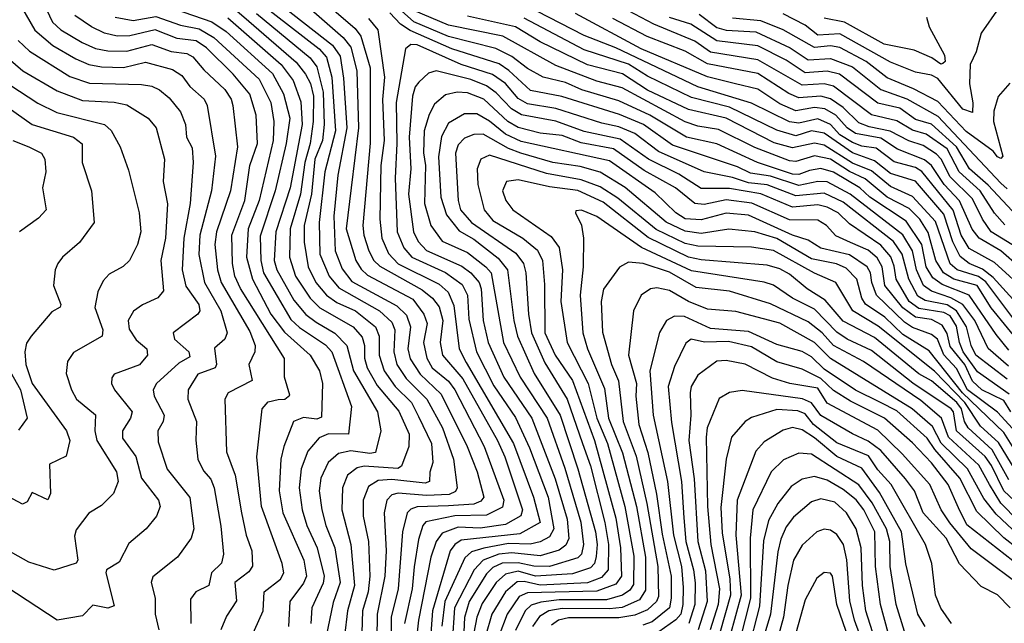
# Model space of a CAD drawing. Extents: x 1308313 to 1441400, y 959662 to 1036319.
# Tile 304 of 656: x 1354476 to 1357596, y 1002386 to 1004297. Entities that reach past the tile are written whole.
import ezdxf

# ---------------------------------------------------------------- set-up
doc = ezdxf.new("R2010")
doc.units = 0

msp = doc.modelspace()

# ---------------------------------------------------------------- linework, layer by layer
at = {"layer": '0CON10XD'}
for points in [[(1354516.3, 1004425), (1354579.5, 1004289.5), (1354605.8, 1004265), (1354673.4, 1004225), (1354715.8, 1004205.8), (1354755, 1004198.2), (1354815, 1004197.7), (1354895, 1004218.5), (1354956.3, 1004196.3), (1355005, 1004189.7), (1355025, 1004179.6), (1355058.9, 1004138.9), (1355125.8, 1004075.8), (1355145.6, 1004045.6), (1355151.2, 1004025), (1355166.2, 1003895), (1355143.7, 1003755), (1355099.2, 1003625), (1355093.8, 1003585), (1355102.9, 1003505), (1355114.1, 1003465), (1355205, 1003309.5), (1355221.8, 1003265), (1355220.5, 1003245), (1355201.6, 1003205), (1355212.1, 1003155), (1355136.9, 1003115), (1355125.9, 1003095), (1355131.7, 1002928.3), (1355158.8, 1002855), (1355179, 1002735), (1355193.7, 1002665), (1355211.6, 1002615), (1355213.1, 1002566.9), (1355201.5, 1002548.5), (1355157.1, 1002515), (1355162.9, 1002457.1), (1355131.5, 1002408.5), (1355113.1, 1002365)], [(1355225, 1004406.5), (1355467, 1004217), (1355491.8, 1004181.8), (1355502.2, 1004112.2), (1355512.4, 1003955), (1355484.4, 1003805), (1355471.2, 1003675), (1355475.1, 1003565), (1355497.9, 1003507.9), (1355528.3, 1003468.3), (1355670.5, 1003390.5), (1355701.7, 1003361.7), (1355714.6, 1003325), (1355705.4, 1003255), (1355713.4, 1003223.4), (1355744.5, 1003174.5), (1355811.6, 1003111.6), (1355894.3, 1002945), (1355925.7, 1002865), (1355946.9, 1002785), (1355937.3, 1002772.7), (1355915, 1002763), (1355835, 1002758), (1355735, 1002754.3), (1355715, 1002747.5), (1355703.6, 1002735), (1355689.4, 1002675), (1355675.1, 1002494.9), (1355653.5, 1002405), (1355653.1, 1002325)], [(1354469, 1004359), (1354524.1, 1004264.1), (1354580.8, 1004215), (1354653.3, 1004173.3), (1354694.9, 1004154.9), (1354735, 1004147.9), (1354805, 1004146.2), (1354875, 1004162.5), (1354959.7, 1004139.7), (1354990.1, 1004120.1), (1355015.1, 1004085.1), (1355060.3, 1004045), (1355070.2, 1004025), (1355096.6, 1003865), (1355083.3, 1003755), (1355046.3, 1003615), (1355043.5, 1003553.5), (1355061.1, 1003465), (1355112.8, 1003375), (1355133.8, 1003305), (1355126.2, 1003285), (1355093.3, 1003256.7), (1355099.2, 1003205), (1355095.4, 1003195), (1355040.4, 1003175), (1355009.7, 1003125), (1355008.8, 1003095), (1355035.7, 1003025), (1355034.3, 1002965.7), (1355040.5, 1002905), (1355058.7, 1002868.7), (1355081.8, 1002841.8), (1355092.4, 1002815), (1355113.7, 1002693.7), (1355122, 1002605), (1355115, 1002576.4), (1355084.2, 1002545.8), (1355075.2, 1002504.8), (1355034.4, 1002485), (1355017.5, 1002462.5), (1355018.4, 1002385)], [(1355194.2, 1004384.2), (1355424.9, 1004205), (1355448.4, 1004178.4), (1355465.3, 1004115), (1355476.2, 1003945), (1355442.7, 1003815), (1355424.9, 1003655.1), (1355427.1, 1003555), (1355456.2, 1003485), (1355487.5, 1003447.5), (1355615.6, 1003375), (1355655, 1003339.5), (1355665.1, 1003315), (1355661.4, 1003245), (1355671.2, 1003205), (1355700.4, 1003160.4), (1355766.1, 1003095), (1355816.2, 1003005), (1355850.6, 1002905), (1355862.4, 1002815), (1355857.3, 1002802.7), (1355836.4, 1002793.6), (1355765, 1002789.9), (1355675, 1002797.5), (1355655, 1002791.9), (1355639.4, 1002775), (1355631, 1002735), (1355636.9, 1002615), (1355632.8, 1002535), (1355608.8, 1002415), (1355607.4, 1002335)], [(1355426.8, 1004366.8), (1355539.1, 1004269.1), (1355557.3, 1004245), (1355586.6, 1004145), (1355586.6, 1003906.6), (1355563.2, 1003645), (1355566, 1003615), (1355582, 1003565), (1355598.4, 1003535), (1355617, 1003517), (1355751.8, 1003441.8), (1355784.1, 1003415), (1355805, 1003387.3), (1355817.3, 1003345), (1355808.4, 1003275), (1355816.1, 1003235), (1355879.7, 1003159.7), (1355989.6, 1002965), (1356012.8, 1002912.8), (1356069, 1002745), (1356064, 1002726), (1356015, 1002698.5), (1355935, 1002686.5), (1355865, 1002690.5), (1355815, 1002671.1), (1355795.3, 1002644.7), (1355778.3, 1002595), (1355739.9, 1002395), (1355722, 1002235)], [(1354935, 1004342.6), (1355085, 1004290.1), (1355130.1, 1004260.1), (1355276.5, 1004126.5), (1355312.3, 1004062.3), (1355331.6, 1003985), (1355320, 1003905), (1355285.7, 1003755.7), (1355238.4, 1003611.6), (1355239.9, 1003535), (1355248.6, 1003495), (1355335, 1003347.6), (1355362.3, 1003322.3), (1355445, 1003267), (1355465.3, 1003245.3), (1355527.8, 1003072.2), (1355517.7, 1002985), (1355454.3, 1002985.7), (1355425, 1002973.1), (1355389.4, 1002930.6), (1355367.6, 1002875), (1355361.5, 1002815), (1355371, 1002745), (1355385.7, 1002695), (1355419, 1002625), (1355440.5, 1002535), (1355437.8, 1002512.2), (1355402, 1002435), (1355399, 1002385)], [(1355164, 1004325), (1355202.1, 1004292.1)], [(1355399.7, 1004329.7), (1355501.2, 1004241.2), (1355525, 1004210.2), (1355544.2, 1004135), (1355550, 1003955), (1355526.7, 1003765), (1355510.4, 1003635), (1355541, 1003535), (1355557.5, 1003507.5), (1355578.3, 1003488.3), (1355722.1, 1003412.1), (1355756.4, 1003365), (1355767.4, 1003335), (1355755.4, 1003275), (1355765.7, 1003225), (1355783.1, 1003195), (1355835, 1003151.9), (1355854.9, 1003125), (1355948.2, 1002945), (1356010.6, 1002775), (1356006.3, 1002753.7), (1355955, 1002728), (1355854.3, 1002725.7), (1355763.1, 1002706.9), (1355753.1, 1002695), (1355739.4, 1002650.6), (1355725.8, 1002564.2), (1355719.5, 1002495), (1355695.8, 1002385)], [(1357610.7, 1003250.7), (1357570.1, 1003300.1), (1357485.1, 1003425), (1357398.7, 1003458.7), (1357369.3, 1003479.3), (1357348.4, 1003515), (1357334.7, 1003585), (1357285, 1003658.6), (1357169.6, 1003735), (1357138.7, 1003765), (1357055, 1003814.3), (1357015, 1003826.3), (1356979.2, 1003819.2), (1356945, 1003806.6), (1356925, 1003808.5), (1356814.2, 1003845), (1356685, 1003903.6), (1356589.1, 1003925), (1356472.6, 1003995), (1356375, 1004039.9), (1356257.2, 1004075), (1356205, 1004097.8), (1356134.9, 1004114.9), (1356085, 1004142.1), (1356035, 1004181), (1355985, 1004206.3), (1355835, 1004244.4), (1355725, 1004290.3), (1355685.7, 1004325.7)], [(1357658, 1003258), (1357554.8, 1003384.8), (1357510.1, 1003455), (1357435.7, 1003475.7), (1357403.2, 1003495), (1357379.2, 1003535), (1357355, 1003623.6), (1357328.7, 1003665), (1357295, 1003699.4), (1357225, 1003734.7), (1357155, 1003792.8), (1357105, 1003816.4), (1357045, 1003855.4), (1356995, 1003866.3), (1356935, 1003847.6), (1356915, 1003850.3), (1356805, 1003892.3), (1356690.6, 1003949.4), (1356625, 1003960.3), (1356585, 1003974), (1356385, 1004081.7), (1356305, 1004102.4), (1356175, 1004152.6), (1356007.2, 1004245), (1355835, 1004280.1), (1355725, 1004326.8)], [(1357597.5, 1003647.5), (1357564.6, 1003684.6), (1357520.1, 1003755), (1357452.8, 1003815), (1357415, 1003887.7), (1357348.7, 1003935), (1357305, 1003947.3), (1357255, 1003976.6), (1357175, 1003995.4), (1357055, 1004087.2), (1357025, 1004093.7), (1356955, 1004090.3), (1356815, 1004170.3), (1356665, 1004194.7), (1356615, 1004229.6), (1356485, 1004282.9), (1356385.3, 1004335.3)], [(1357578.4, 1004335), (1357522.3, 1004255), (1357507.1, 1004195), (1357487.9, 1004155), (1357485.8, 1004094.2), (1357496.5, 1004033.4), (1357495, 1004003.5), (1357465, 1004014.3), (1357385, 1004111), (1357365, 1004121.3), (1357315, 1004131), (1357235, 1004162.2), (1357075, 1004252.1), (1357005, 1004248.5), (1356965, 1004280), (1356895, 1004315.5)], [(1355206.5, 1002333.5), (1355247, 1002425), (1355250.9, 1002485), (1355302.6, 1002525), (1355312.4, 1002545), (1355307.8, 1002575), (1355242.2, 1002755), (1355226.9, 1002913.1), (1355244.7, 1003065), (1355263.4, 1003086.6), (1355295, 1003094.2), (1355316.5, 1003095), (1355332.4, 1003107.6), (1355315.3, 1003165), (1355315, 1003224.3), (1355176, 1003446), (1355157.1, 1003485), (1355149.8, 1003525), (1355148.4, 1003615), (1355188.9, 1003725), (1355205.4, 1003835), (1355229.2, 1003905), (1355225.1, 1003995), (1355205, 1004061.6), (1355152.5, 1004125), (1355067.6, 1004207.6), (1355035, 1004229.8), (1354975, 1004237.8), (1354905, 1004265.3), (1354825, 1004246.3), (1354785.1, 1004245.1), (1354744.9, 1004254.9), (1354703.5, 1004275), (1354650.9, 1004310.9)], [(1354777.9, 1004305), (1354835, 1004294.6), (1354907.5, 1004307.6), (1354985, 1004279.7), (1355045, 1004268.5), (1355091, 1004241), (1355235, 1004108.8), (1355271.7, 1004035), (1355281.4, 1003975), (1355279.1, 1003915), (1355234.5, 1003725), (1355199.9, 1003635), (1355195.1, 1003545), (1355213.5, 1003475), (1355271.8, 1003365), (1355315, 1003307.5), (1355396.6, 1003235), (1355426, 1003185), (1355435.2, 1003145), (1355432, 1003038), (1355417.7, 1003032.3), (1355375, 1003037), (1355344, 1003025), (1355312.7, 1002945), (1355303.8, 1002905), (1355298.1, 1002805), (1355310, 1002735), (1355376, 1002585), (1355384.5, 1002535), (1355375, 1002512.6), (1355332.3, 1002455), (1355328.1, 1002375)], [(1355135, 1004303.4), (1355304.3, 1004155), (1355342.6, 1004105), (1355366.9, 1004036.9), (1355370.7, 1003965), (1355332.8, 1003765), (1355287.4, 1003625), (1355282.8, 1003535), (1355290.5, 1003505), (1355345, 1003408.4), (1355383.1, 1003363.1), (1355415, 1003338.9), (1355474.4, 1003304.4), (1355512.7, 1003265), (1355533.3, 1003185), (1355609.3, 1003055), (1355620, 1002995), (1355603, 1002927), (1355585, 1002922.8), (1355525, 1002931.7), (1355486.6, 1002923.4), (1355453.1, 1002895), (1355430, 1002845), (1355424.8, 1002804.8), (1355433.2, 1002745), (1355445.5, 1002695), (1355474.3, 1002625), (1355491.5, 1002515), (1355468.9, 1002451.1), (1355447.1, 1002345)], [(1355226.7, 1004316.7), (1355396.8, 1004176.8), (1355417.8, 1004147.8), (1355437.6, 1004067.6), (1355440.3, 1003965), (1355435.8, 1003915), (1355411, 1003855), (1355400.8, 1003745), (1355377.7, 1003645), (1355377.1, 1003592.9), (1355389.6, 1003515), (1355413.8, 1003465), (1355448.2, 1003425), (1355481.1, 1003401.1), (1355539.6, 1003375), (1355603.3, 1003325), (1355615.4, 1003295), (1355615.3, 1003235), (1355630.9, 1003185), (1355665.8, 1003135.8), (1355717.6, 1003085), (1355739.8, 1003040.2), (1355781.2, 1002955), (1355785.2, 1002895), (1355775.6, 1002864.4), (1355774.7, 1002835), (1355761.1, 1002828.9), (1355655, 1002840.6), (1355612.2, 1002837.8), (1355581.4, 1002818.6), (1355564.5, 1002775), (1355564.5, 1002725), (1355581.7, 1002645), (1355585.6, 1002535), (1355580.2, 1002485), (1355562.7, 1002425), (1355560.3, 1002355)], [(1355581, 1004301), (1355611.2, 1004265), (1355631.6, 1004115), (1355625.3, 1004044.7), (1355630.8, 1003915), (1355620.2, 1003835), (1355616.7, 1003665), (1355623, 1003605), (1355645, 1003556.7), (1355675, 1003523.8), (1355805, 1003459.7), (1355834.2, 1003434.2), (1355851.9, 1003391.9), (1355868.5, 1003255), (1355891.2, 1003211.2), (1356040.5, 1002955), (1356104.6, 1002784.6), (1356125.1, 1002705), (1356061.1, 1002668.9), (1355875, 1002648.9), (1355854.4, 1002635.6), (1355840, 1002615), (1355783.6, 1002425), (1355775, 1002296)], [(1357609.6, 1003199.6), (1357545, 1003255.9), (1357502.2, 1003345), (1357464.8, 1003394.8), (1357426.3, 1003416.3), (1357365, 1003437), (1357340.5, 1003455), (1357317.5, 1003505), (1357305.6, 1003565.6), (1357275, 1003615.4), (1357107.3, 1003745), (1357035, 1003783.7), (1357005, 1003784.9), (1356945, 1003772.1), (1356855, 1003801.6), (1356791.5, 1003811.5), (1356751, 1003831), (1356545, 1003899.9), (1356452.6, 1003965), (1356376.5, 1003996.5), (1356194.2, 1004054.2), (1356095, 1004072.7), (1356026.4, 1004136.4), (1355995, 1004157.7), (1355845, 1004205.3), (1355713.1, 1004263.1), (1355682.7, 1004282.7), (1355649.2, 1004319.2)], [(1357629.9, 1003345), (1357537.3, 1003467.3), (1357514, 1003484), (1357447, 1003505), (1357425, 1003524), (1357377.9, 1003657.9), (1357305, 1003737.7), (1357235, 1003768.6), (1357175, 1003818.5), (1357115, 1003843.3), (1357025, 1003899.9), (1356995, 1003906.4), (1356925, 1003891.9), (1356867, 1003907), (1356715, 1003985.3), (1356595, 1004012.8), (1356465, 1004074.1), (1356385.7, 1004125.7), (1356275, 1004154), (1356125, 1004227.3), (1356046.8, 1004275), (1355895, 1004308.6)], [(1357715, 1003310.5), (1357560.9, 1003480.9), (1357527.3, 1003507.3), (1357484.4, 1003525), (1357456.7, 1003546.7), (1357433.3, 1003593.3), (1357405, 1003681.7), (1357315, 1003785.4), (1357235, 1003810.4), (1357185, 1003850.1), (1357115, 1003875.7), (1357025, 1003938.3), (1356985, 1003944.9), (1356935, 1003929.5), (1356875, 1003947), (1356725, 1004020.4), (1356605, 1004051.1), (1356465, 1004118), (1356405, 1004156.8), (1356265, 1004202.1), (1356075, 1004301.9)], [(1357671.5, 1003431.5), (1357565, 1003528.5), (1357485, 1003572.6), (1357459.2, 1003615), (1357433.7, 1003693.7), (1357335, 1003816.7), (1357315, 1003829.4), (1357247.3, 1003847.3), (1357190.3, 1003890.3), (1357145, 1003896.6), (1357115, 1003908.3), (1357075, 1003932.1), (1357045, 1003965.3), (1357005, 1003983.4), (1356945, 1003969.4), (1356915, 1003973.5), (1356795, 1004032.9), (1356624.9, 1004084.9), (1356365, 1004207.9), (1356265, 1004247.3), (1356115, 1004323.9)], [(1357645, 1003512.4), (1357585.2, 1003565), (1357516, 1003605), (1357493.8, 1003633.8), (1357454, 1003724), (1357405.1, 1003775), (1357365.4, 1003835.4), (1357343.6, 1003853.6), (1357257.3, 1003887.3), (1357205, 1003922.1), (1357125, 1003936.8), (1357098.5, 1003955), (1357062.6, 1003995), (1357027.1, 1004015), (1356995, 1004019.6), (1356935, 1004009), (1356885, 1004031), (1356815, 1004077.2), (1356743.8, 1004093.8), (1356655, 1004116.2), (1356445.7, 1004205), (1356236.9, 1004316.9)], [(1357666.6, 1003556.6), (1357555, 1003625.2), (1357526.9, 1003665), (1357495, 1003729.8), (1357425, 1003799.6), (1357396.1, 1003855), (1357380.9, 1003870.9), (1357338.7, 1003898.7), (1357293.1, 1003913.1), (1357234.6, 1003944.6), (1357167.5, 1003957.5), (1357135, 1003970.1), (1357085, 1004019), (1357045, 1004046.8), (1357014.7, 1004054.7), (1356945, 1004049.3), (1356913.1, 1004063.1), (1356815, 1004126.4), (1356655, 1004157.5), (1356585, 1004197), (1356463.8, 1004243.8), (1356355, 1004300.8)], [(1357637.2, 1003675), (1357545, 1003773.3), (1357485.3, 1003825), (1357444.2, 1003895), (1357365, 1003965.9), (1357315, 1003981.1), (1357265, 1004017), (1357195, 1004033.2), (1357073.8, 1004125), (1357035, 1004134.7), (1356965, 1004129.3), (1356905, 1004168.5), (1356815, 1004214.3), (1356685, 1004229.9), (1356602.7, 1004282.7), (1356535, 1004304.1)], [(1356629.4, 1004315), (1356685, 1004272.9), (1356715, 1004264.2), (1356808.8, 1004258.8), (1356917.6, 1004207.6), (1356975, 1004170.2), (1357045, 1004173.9), (1357115, 1004147.4), (1357205, 1004075.6), (1357286.7, 1004046.7), (1357385, 1003991.2), (1357585, 1003779), (1357605, 1003761.7)], [(1357613.8, 1004096.2), (1357576.2, 1004053.8), (1357562.6, 1004007.4), (1357562, 1003975), (1357591.2, 1003865), (1357585, 1003857.3), (1357575, 1003863.3), (1357560.8, 1003880.8), (1357475, 1003942.9), (1357385, 1004037.8), (1357308.5, 1004078.5), (1357225, 1004112.9), (1357157.9, 1004165), (1357075, 1004208.8), (1357045, 1004214.3), (1356995, 1004208.8), (1356895, 1004264.9), (1356825, 1004293.1), (1356735, 1004302)], [(1357349.6, 1004305), (1357358.2, 1004275), (1357406.6, 1004185), (1357408.4, 1004165), (1357401.3, 1004158.7), (1357395, 1004156.8), (1357366.6, 1004176.6), (1357310.6, 1004200.6), (1357215, 1004219.3), (1357089.3, 1004289.3), (1357025, 1004301.8)], [(1355202.1, 1004292.1), (1355352.2, 1004162.2), (1355382, 1004125), (1355397.2, 1004095), (1355407.3, 1004055), (1355405.9, 1003975), (1355396.2, 1003905), (1355379.2, 1003845), (1355366, 1003745), (1355332.6, 1003635), (1355331.3, 1003545), (1355349.6, 1003485), (1355396.1, 1003415), (1355427.2, 1003385), (1355532.2, 1003325), (1355561.3, 1003291.3), (1355568.5, 1003265), (1355568.3, 1003225), (1355577.5, 1003195), (1355608.9, 1003138.9), (1355677.7, 1003057.7), (1355710, 1002985), (1355709.5, 1002945), (1355686.3, 1002883.7), (1355674.6, 1002875.4), (1355567.3, 1002882.7), (1355545, 1002878.3), (1355515.1, 1002854.9), (1355498.7, 1002815), (1355497, 1002745), (1355525.7, 1002635), (1355537.2, 1002505), (1355514.6, 1002425), (1355505.4, 1002345)], [(1354471.3, 1004231.3), (1354507.4, 1004197.4), (1354635, 1004117.1), (1354696.6, 1004096.6), (1354862.3, 1004092.3), (1354895, 1004086.8), (1354919.2, 1004075), (1354949.8, 1004049.8), (1354985.2, 1004005), (1355001.6, 1003965), (1355004, 1003925), (1355021.9, 1003891.9), (1355025.2, 1003845), (1355016, 1003715), (1354995.6, 1003605), (1354990.5, 1003505), (1355002.8, 1003452.8), (1355043.1, 1003395), (1355046.3, 1003375), (1355040.9, 1003365), (1354962.7, 1003305), (1354966.8, 1003285), (1355011.9, 1003245), (1355015, 1003229.6), (1354980.4, 1003209.6), (1354909.7, 1003145), (1354898.6, 1003125), (1354902, 1003105), (1354933.2, 1003045), (1354930.8, 1003025), (1354913.2, 1002995), (1354915, 1002960), (1354943.4, 1002873.4), (1355015, 1002784.4), (1355028.1, 1002685), (1355018.9, 1002655), (1354975.5, 1002595), (1354897.6, 1002532.4), (1354892.2, 1002515), (1354905.2, 1002465.2), (1354904.8, 1002415), (1354917.3, 1002365)], [(1357605, 1003159), (1357505.9, 1003235), (1357491.6, 1003265), (1357475.9, 1003325), (1357444.7, 1003375), (1357415, 1003394.1), (1357345, 1003408), (1357322.1, 1003422.1), (1357293.6, 1003475), (1357272.4, 1003555), (1357245.1, 1003595), (1357085, 1003718.8), (1357025, 1003747.3), (1356935, 1003739.5), (1356845, 1003774), (1356785, 1003780.1), (1356735, 1003797.1), (1356645, 1003814.9), (1356500.1, 1003880.1), (1356425, 1003936.5), (1356375, 1003957.7), (1356320.8, 1003969.2), (1356175, 1004016.2), (1356085, 1004030.7), (1356055, 1004047.5), (1356015, 1004095.1), (1355973.8, 1004123.8), (1355874.9, 1004154.9), (1355735, 1004217.8), (1355715, 1004218.5), (1355698.1, 1004205), (1355669, 1004035), (1355671.3, 1003905), (1355665.8, 1003795), (1355672.5, 1003625), (1355693.1, 1003575), (1355718.3, 1003545), (1355825, 1003496.5), (1355878.4, 1003458.4), (1355894.6, 1003425), (1355898.9, 1003348.9), (1355923.1, 1003245), (1355978, 1003138), (1356047, 1003037), (1356091.6, 1002941.6), (1356150.8, 1002785), (1356168.6, 1002685), (1356155, 1002659.6), (1356125, 1002643.1), (1356093.6, 1002636.4), (1356025, 1002638.8), (1355946.2, 1002623.8), (1355908.1, 1002611.9), (1355887, 1002593), (1355823.2, 1002455), (1355814, 1002376)], [(1354415.6, 1004195), (1354485.3, 1004135.3), (1354595, 1004071.4), (1354675, 1004041.8), (1354775, 1004036.1), (1354815, 1004027.3), (1354882.7, 1003985), (1354908.4, 1003955), (1354934.7, 1003855), (1354930.7, 1003785), (1354944.4, 1003714.4), (1354938.1, 1003605), (1354922.8, 1003535), (1354931.8, 1003438.2), (1354913.8, 1003416.2), (1354865, 1003394.6), (1354836.2, 1003373.8), (1354819.7, 1003345), (1354823.1, 1003316.9), (1354845, 1003282.8), (1354879.1, 1003255), (1354880.7, 1003235), (1354855, 1003204.1), (1354775.6, 1003175), (1354767.4, 1003162.6), (1354766.9, 1003145), (1354775.9, 1003125), (1354832.5, 1003055), (1354826.8, 1003035), (1354801.2, 1002995), (1354801.5, 1002971.5), (1354844.1, 1002914.1), (1354861.5, 1002845), (1354915.9, 1002775), (1354921.1, 1002755), (1354909.1, 1002725), (1354876.4, 1002685), (1354822.1, 1002637.9), (1354791.2, 1002578.8), (1354751.4, 1002555), (1354748.8, 1002545), (1354775, 1002440.6), (1354755, 1002433.4), (1354707.5, 1002442.5), (1354675, 1002409.7), (1354595, 1002395.4), (1354435, 1002499.6)], [(1357611, 1003111), (1357511.6, 1003181.6), (1357466, 1003245), (1357453.9, 1003275), (1357445, 1003326.1), (1357425, 1003359.4), (1357405, 1003370.3), (1357325, 1003382.9), (1357295.1, 1003405), (1357253.8, 1003475), (1357246.7, 1003516.7), (1357236.4, 1003546.4), (1357205, 1003583), (1357105, 1003650.7), (1357070, 1003685), (1357035, 1003703.3), (1357005, 1003711.2), (1356925, 1003703.5), (1356825, 1003745.3), (1356725, 1003762.5), (1356635, 1003762.6), (1356565, 1003807.9), (1356468.4, 1003855), (1356378.3, 1003918.3), (1356265, 1003942.7), (1356175, 1003975.5), (1356066.2, 1003996.2), (1356034.4, 1004014.4), (1355985.8, 1004065.8), (1355955, 1004088), (1355905, 1004107.6), (1355795.2, 1004134.8), (1355771.8, 1004128.2), (1355740.3, 1004099.7), (1355729.6, 1004085), (1355721.1, 1004055), (1355709.9, 1003925), (1355715.8, 1003825), (1355708.2, 1003745), (1355723.8, 1003625), (1355738.5, 1003595), (1355765, 1003566.6), (1355876.7, 1003516.7), (1355906, 1003496), (1355932.4, 1003465), (1355938.6, 1003445), (1355944.9, 1003344.9), (1355960.3, 1003275), (1356010.6, 1003165), (1356098.6, 1003035), (1356172.6, 1002842.6), (1356211.1, 1002715), (1356216.4, 1002653.6), (1356206.9, 1002633.1), (1356185, 1002616.8), (1356125, 1002599.2), (1356035, 1002608.6), (1355994.1, 1002605), (1355944.7, 1002585.3), (1355916.3, 1002555), (1355854.2, 1002435), (1355846.3, 1002325)], [(1354445, 1004090.9), (1354533.2, 1004033.2), (1354593.5, 1004003.5), (1354744.8, 1003964.8), (1354765.9, 1003945.9), (1354794.6, 1003895), (1354820.6, 1003820.6), (1354854.7, 1003685), (1354860, 1003625), (1354849.7, 1003585), (1354823.6, 1003535), (1354804.2, 1003515.8), (1354759.1, 1003490.9), (1354740.1, 1003469.9), (1354723.2, 1003435), (1354714.2, 1003385.7), (1354738.9, 1003315), (1354737.5, 1003295), (1354646.7, 1003243.3), (1354627.7, 1003215), (1354623.3, 1003176.7), (1354639.7, 1003125), (1354655.9, 1003095.9), (1354716, 1003046), (1354713.5, 1002995), (1354720, 1002965), (1354782.2, 1002865), (1354787.4, 1002835), (1354773.6, 1002796.4), (1354735, 1002758.9), (1354695.3, 1002734.7), (1354655, 1002681.9), (1354649, 1002661), (1354660.4, 1002585), (1354655, 1002575.7), (1354585, 1002554.1), (1354505, 1002578.9), (1354385.8, 1002645.8)], [(1357617.3, 1003055), (1357595, 1003090.9), (1357525, 1003125.3), (1357495, 1003152.2), (1357470.5, 1003205), (1357425, 1003262.3), (1357415, 1003303), (1357399.6, 1003329.6), (1357365, 1003347.3), (1357315, 1003355.2), (1357274.2, 1003384.2), (1357217.7, 1003455), (1357209.5, 1003515), (1357193.5, 1003543.5), (1357165, 1003567.7), (1357108.8, 1003591.2), (1357062.2, 1003612.2), (1357033.1, 1003645), (1357005, 1003662.4), (1356915, 1003663.8), (1356796.2, 1003716.2), (1356715, 1003727.2), (1356645, 1003711.7), (1356615, 1003714.8), (1356554.4, 1003765), (1356455, 1003819.2), (1356357.7, 1003887.7), (1356255, 1003907.1), (1356195, 1003930.5), (1356125, 1003937.4), (1356055, 1003955.5), (1356022.3, 1003975), (1355946.3, 1004045), (1355895, 1004065.9), (1355862.5, 1004067.5), (1355825, 1004058.8), (1355790.3, 1004029.7), (1355773.1, 1003996.9), (1355757.4, 1003945), (1355755.3, 1003875.3), (1355761.5, 1003835), (1355758.6, 1003715), (1355779.2, 1003645), (1355815, 1003596.3), (1355895, 1003559.6), (1355953.4, 1003515), (1355969.9, 1003495), (1356009.1, 1003275), (1356061.5, 1003165), (1356147, 1003035), (1356203.2, 1002876.8), (1356253.8, 1002706.2), (1356262.8, 1002635), (1356256.2, 1002605), (1356245, 1002593.2), (1356154.8, 1002565.2), (1356105, 1002566), (1356055, 1002576.8), (1356005, 1002575.6), (1355975, 1002562.4), (1355955, 1002542.3), (1355900.2, 1002455), (1355885.9, 1002404.1), (1355881.8, 1002335)], [(1354405, 1004042.7), (1354515.1, 1003965.1), (1354646.7, 1003925), (1354674.2, 1003904.2), (1354673.4, 1003845), (1354703.8, 1003755), (1354711.5, 1003655), (1354665, 1003591.1), (1354611.1, 1003545), (1354596.4, 1003525), (1354588.2, 1003505), (1354582.7, 1003455), (1354605.9, 1003395), (1354603.7, 1003386.3), (1354578.2, 1003371.8), (1354512.1, 1003295), (1354497.6, 1003272.4), (1354492, 1003245), (1354495.8, 1003205), (1354515.2, 1003145), (1354624.1, 1002995), (1354634.6, 1002964.6)], [(1357622.5, 1003002.5), (1357575, 1003054.6), (1357479.8, 1003125), (1357445, 1003192.7), (1357405, 1003235.5), (1357384.6, 1003285), (1357365, 1003299.7), (1357305, 1003322.4), (1357279.3, 1003339.3), (1357190.6, 1003425), (1357176.7, 1003465), (1357172.4, 1003495), (1357161.5, 1003515), (1357105, 1003552.4), (1357015, 1003574.1), (1356975, 1003599.3), (1356925, 1003615.3), (1356785, 1003678.4), (1356715, 1003684.2), (1356635, 1003662.9), (1356585, 1003666.8), (1356555.5, 1003685), (1356489.3, 1003749.3), (1356345, 1003849.8), (1356065, 1003911.3), (1356015.1, 1003935.1), (1355965, 1003976.1), (1355925, 1003998.9), (1355885, 1003998.8), (1355835, 1003969.2), (1355812.5, 1003927.5), (1355803.1, 1003863.1), (1355810.1, 1003735), (1355828.8, 1003678.8), (1355868.5, 1003628.5), (1355915, 1003602.2), (1355992.3, 1003542.3), (1356021.3, 1003505), (1356041.4, 1003345), (1356053.5, 1003295), (1356106.7, 1003176.7), (1356188.9, 1003045), (1356245.1, 1002875.1), (1356300.3, 1002675), (1356305.6, 1002635), (1356302.8, 1002597.2), (1356297.4, 1002575), (1356285, 1002560.9), (1356227.3, 1002542.7), (1356110.4, 1002535), (1356055, 1002550.3), (1356015, 1002541.1), (1355985.9, 1002515), (1355941.4, 1002448.6), (1355924.8, 1002405.2), (1355914.9, 1002355.1)], [(1357658.4, 1002888.4), (1357595, 1002989.3), (1357463.9, 1003115), (1357358, 1003248), (1357275, 1003300.3), (1357217.4, 1003355), (1357156.5, 1003396.5), (1357144.4, 1003415), (1357128.7, 1003475), (1357095, 1003510.4), (1357064, 1003524), (1356985, 1003540.2), (1356875, 1003604), (1356805, 1003625.4), (1356723.5, 1003633.4), (1356635, 1003620.2), (1356585, 1003627.3), (1356525, 1003655.6), (1356395, 1003765.4), (1356315, 1003813.9), (1356252.3, 1003832.3), (1356165, 1003844.7), (1356064.2, 1003874.2), (1356025, 1003889.4), (1355945, 1003934.5), (1355915, 1003934.1), (1355885, 1003921.9), (1355865, 1003900.9), (1355856.5, 1003875), (1355865.2, 1003725), (1355873.1, 1003695), (1355907.7, 1003655), (1356048, 1003558), (1356072.7, 1003525), (1356080.3, 1003495), (1356088, 1003365), (1356097.7, 1003305), (1356140.5, 1003210.5), (1356210.7, 1003095), (1356259.8, 1002955), (1356284.4, 1002884.4), (1356330.6, 1002705), (1356342.2, 1002635), (1356340.4, 1002555), (1356319.1, 1002530.9), (1356275, 1002514.2), (1356125, 1002506.5), (1356075, 1002518.3), (1356052.6, 1002517.4), (1356014.9, 1002485.1), (1355971.8, 1002415), (1355952.1, 1002345)], [(1354454.3, 1003914.3), (1354505, 1003894.4), (1354544.6, 1003875), (1354555.3, 1003855), (1354558.8, 1003815), (1354548.2, 1003765), (1354560, 1003695), (1354535, 1003668.5), (1354475, 1003625.5)], [(1357645, 1002846.9), (1357578.2, 1002958.2), (1357520.3, 1003010.3), (1357470.5, 1003085), (1357375, 1003183.9), (1357196.5, 1003326.5), (1357116.2, 1003375), (1357062.6, 1003465), (1356994.7, 1003494.7), (1356865, 1003565.8), (1356795, 1003576.4), (1356625, 1003579.8), (1356585, 1003588.9), (1356492.7, 1003632.7), (1356371.6, 1003731.6), (1356315, 1003767.9), (1356255, 1003790.5), (1356145, 1003810.6), (1355965, 1003867.8), (1355936.7, 1003855), (1355925.6, 1003824.4), (1355927.4, 1003775), (1355947.6, 1003695), (1355975, 1003661.3), (1356070.7, 1003605), (1356117.2, 1003567.2), (1356132.7, 1003535), (1356138.8, 1003458.8), (1356140, 1003305), (1356172.9, 1003235), (1356227.4, 1003155), (1356297.5, 1002965), (1356365, 1002718.2), (1356379.6, 1002625), (1356383.3, 1002535), (1356365, 1002509.5), (1356305, 1002486.8), (1356085, 1002482.5), (1356059.2, 1002470.8), (1356021.1, 1002415), (1355994.2, 1002345)], [(1357610.4, 1002840.4), (1357557.2, 1002935), (1357481.1, 1003005), (1357469.9, 1003025), (1357460.6, 1003065), (1357445.5, 1003085), (1357365, 1003153.6), (1357325, 1003175.6), (1357185, 1003290.6), (1357085, 1003342.1), (1357028.7, 1003408.7), (1356971.1, 1003445), (1356915, 1003491.5), (1356885, 1003508.6), (1356845, 1003519.6), (1356635, 1003536.2), (1356595, 1003545.5), (1356467.3, 1003607.3), (1356325, 1003718.9), (1356245, 1003756.5), (1356155, 1003768.3), (1356055, 1003790.3), (1356018.2, 1003785), (1356006.2, 1003755), (1356016.5, 1003725), (1356038.6, 1003695), (1356160.6, 1003610.6), (1356185.4, 1003575.4), (1356196.1, 1003505), (1356190.4, 1003405), (1356211.2, 1003275), (1356277.2, 1003145), (1356305.3, 1003035), (1356338.2, 1002955), (1356393.6, 1002755), (1356421.9, 1002598.1), (1356421.5, 1002508.5), (1356409.8, 1002490.2), (1356385.8, 1002474.2), (1356335, 1002460.3), (1356185, 1002459.7), (1356127.7, 1002452.3), (1356097.2, 1002442.8), (1356078.1, 1002425), (1356046.8, 1002363.2)], [(1357698.2, 1002708.2), (1357595, 1002804.9), (1357555.9, 1002885), (1357535, 1002913.7), (1357445, 1002994.6), (1357434.9, 1003054.9), (1357428, 1003065), (1357306, 1003146), (1357175, 1003249), (1357097.9, 1003285), (1357065, 1003307.3), (1356995, 1003380.1), (1356925.3, 1003415.3), (1356865, 1003456.7), (1356835, 1003466), (1356605, 1003501.6), (1356446.2, 1003576.2), (1356305, 1003673.8), (1356256, 1003694), (1356238.3, 1003691.7), (1356236.7, 1003685), (1356256.5, 1003646.5), (1356262.7, 1003605), (1356262, 1003515), (1356251.7, 1003425), (1356260.9, 1003305), (1356275.2, 1003255), (1356328.8, 1003128.8), (1356342.1, 1003035), (1356386.3, 1002925), (1356430.2, 1002755), (1356458.9, 1002595), (1356459.2, 1002490.8), (1356439.8, 1002460.2), (1356385, 1002435.6), (1356345, 1002431), (1356195, 1002432.6), (1356152.9, 1002425), (1356123.1, 1002406.9), (1356100.6, 1002375)], [(1357640.4, 1002710.4), (1357585, 1002765.9), (1357549.1, 1002825), (1357515, 1002886.7), (1357419.3, 1002975), (1357396.8, 1003035), (1357331.2, 1003091.2), (1357149.6, 1003215), (1357055, 1003264.9), (1357018.5, 1003305), (1356975, 1003339.9), (1356855, 1003397.3), (1356725, 1003437.1), (1356619.1, 1003449.1), (1356535, 1003497.3), (1356451.9, 1003525), (1356405, 1003529.5), (1356376.7, 1003513.3), (1356326.3, 1003443.7), (1356319, 1003405), (1356322.7, 1003307.3), (1356351.5, 1003205), (1356373.8, 1003153.8), (1356388, 1003025), (1356429.3, 1002915), (1356463.7, 1002765), (1356498.2, 1002565), (1356499.9, 1002470.1), (1356493.4, 1002455), (1356465, 1002428.6), (1356425, 1002411), (1356375, 1002402.6), (1356215, 1002403.3), (1356183.7, 1002395), (1356160.7, 1002379.3)], [(1357675, 1002633.3), (1357570.7, 1002730.7), (1357531.3, 1002781.3), (1357479.9, 1002875), (1357396.4, 1002956.4), (1357368.9, 1003008.9), (1357304, 1003065), (1357045, 1003224.4), (1356995, 1003274.6), (1356885, 1003335.6), (1356745, 1003372.7), (1356655, 1003380.6), (1356595, 1003404.6), (1356535, 1003439.7), (1356495, 1003447.7), (1356474.8, 1003445.2), (1356445, 1003424.5), (1356421.2, 1003375), (1356404.8, 1003235), (1356430, 1003145), (1356428.1, 1003105), (1356438.1, 1003015), (1356466.3, 1002926.3), (1356494.4, 1002794.4), (1356512.2, 1002667.8), (1356540.9, 1002535), (1356540.6, 1002465), (1356534.6, 1002435), (1356479.8, 1002390.2), (1356450.8, 1002379.2)], [(1357724.5, 1002555), (1357595, 1002656.3), (1357509.4, 1002739.4), (1357455.7, 1002845.7), (1357375.6, 1002935.6), (1357351.5, 1002971.5), (1357255, 1003058), (1357204.1, 1003085), (1357125, 1003123.7), (1357025, 1003190.8), (1356985, 1003229.6), (1356955, 1003246.8), (1356875, 1003268.4), (1356785, 1003309.3), (1356665, 1003319), (1356583.1, 1003356.9), (1356551.3, 1003358.7), (1356525.2, 1003344.8), (1356503.4, 1003306.6), (1356473, 1003185), (1356483.8, 1003045), (1356529.1, 1002835), (1356548, 1002665), (1356573.1, 1002565), (1356578.5, 1002498.5), (1356577.6, 1002445), (1356570.6, 1002415), (1356555, 1002396.6), (1356501.1, 1002358.9)], [(1357696, 1002526), (1357477.4, 1002697.4), (1357451.4, 1002751.4), (1357418, 1002825), (1357365, 1002893.8), (1357305, 1002957.6), (1357216.4, 1003035), (1357108.6, 1003088.6), (1357055, 1003122.8), (1357015, 1003160.5), (1356955, 1003190.1), (1356875, 1003213.3), (1356795, 1003261.1), (1356721.9, 1003278.2), (1356645.8, 1003275.8), (1356604.2, 1003285.8), (1356587.3, 1003272.7), (1356550.9, 1003199.1), (1356530.8, 1003135), (1356541.1, 1003021.1), (1356573.6, 1002835), (1356580.9, 1002719.1), (1356587.3, 1002645), (1356611.4, 1002555), (1356616.5, 1002513.5), (1356615.3, 1002445), (1356596.6, 1002385)], [(1354426.9, 1003216.9), (1354478.3, 1003125), (1354499.2, 1003035), (1354472.5, 1002997.5)], [(1357680.4, 1002480.4), (1357491.4, 1002621.4), (1357423.3, 1002703.3), (1357396.2, 1002745), (1357359.7, 1002825), (1357272.7, 1002922.7), (1357195, 1002997.1), (1357035, 1003082.4), (1357005, 1003129.8), (1356916.7, 1003145), (1356861.5, 1003161.5), (1356775, 1003206), (1356715, 1003218), (1356685, 1003215.7), (1356625, 1003171.8), (1356603.9, 1003135), (1356600.4, 1003115), (1356603, 1003045), (1356596.4, 1002965), (1356612.8, 1002842.8), (1356624.9, 1002645.1), (1356648.8, 1002551.2), (1356654.1, 1002455), (1356625.5, 1002364.5)], [(1357614.8, 1002434.8), (1357575, 1002475.8), (1357522.3, 1002502.3), (1357454.3, 1002574.3), (1357411.5, 1002655), (1357338.6, 1002735), (1357311.2, 1002805), (1357283.2, 1002843.2), (1357205, 1002932.9), (1357165, 1002962.5), (1357115, 1002985.1), (1357015, 1003043.3), (1356985, 1003084.2), (1356956.6, 1003096.6), (1356765, 1003123.2), (1356725, 1003116.5), (1356692.4, 1003097.6), (1356654.8, 1003005), (1356651.5, 1002975), (1356655.7, 1002755), (1356666.5, 1002635), (1356693.2, 1002495), (1356688.8, 1002445), (1356663.9, 1002365)], [(1357428.5, 1002385), (1357395, 1002433.5), (1357377.6, 1002475), (1357366.1, 1002575), (1357346.1, 1002635), (1357237.7, 1002825), (1357195, 1002872), (1357165.8, 1002915.8), (1357065, 1002956.7), (1356991.1, 1003015), (1356965, 1003048.8), (1356942, 1003058), (1356875, 1003062.3), (1356795, 1003037.4), (1356774.7, 1003025), (1356731.9, 1002975), (1356714.4, 1002905), (1356697.7, 1002752.3), (1356702, 1002672), (1356726.7, 1002525), (1356728.6, 1002475), (1356694.9, 1002355)], [(1357344.8, 1002375), (1357321.9, 1002415), (1357284.2, 1002574.2), (1357270.1, 1002675), (1357200.2, 1002800.2), (1357145, 1002876.4), (1357065, 1002913.8), (1356995, 1002972.9), (1356955, 1002998.5), (1356925, 1003005.5), (1356895, 1002997), (1356835, 1002960.5), (1356808.9, 1002931.1), (1356749.6, 1002775), (1356744.9, 1002664.9), (1356761.7, 1002475), (1356726.1, 1002343.9)], [(1354634.6, 1002964.6), (1354622.9, 1002915), (1354570.3, 1002889.7), (1354573.4, 1002796.6), (1354565, 1002776.5), (1354515, 1002800), (1354499.3, 1002770.7), (1354485, 1002763.3), (1354375, 1002821.3)], [(1357279.8, 1002359.8), (1357253.8, 1002445), (1357234.6, 1002565), (1357233.3, 1002645), (1357223.1, 1002685), (1357177.3, 1002767.3), (1357135, 1002824.2), (1356985, 1002921.4), (1356945, 1002924.8), (1356896.5, 1002903.5), (1356857.6, 1002865), (1356799.7, 1002745), (1356790.8, 1002655), (1356792.1, 1002465), (1356757.7, 1002332.3)], [(1357242.1, 1002305), (1357203.3, 1002445), (1357187.4, 1002565), (1357185.3, 1002675), (1357150.7, 1002745), (1357126.5, 1002776.5), (1357085, 1002809.6), (1357035, 1002838.6), (1356995, 1002850), (1356955, 1002842.3), (1356920.7, 1002819.3), (1356878.7, 1002765), (1356848.7, 1002711.3), (1356833.5, 1002646.5), (1356820.7, 1002439.3), (1356783.7, 1002296.3)], [(1357201.1, 1002288.9), (1357157.7, 1002425), (1357147, 1002505), (1357142.6, 1002625), (1357126.2, 1002685), (1357095.6, 1002735), (1357058.7, 1002768.7), (1357015, 1002779.8), (1356985, 1002770), (1356928.4, 1002721.6), (1356905, 1002690.6), (1356888.3, 1002651.7), (1356878.1, 1002611.9), (1356854.7, 1002415), (1356807.3, 1002255)], [(1357184, 1002225), (1357120.9, 1002395), (1357106.5, 1002456.5), (1357097, 1002587), (1357086.7, 1002635), (1357065, 1002666.8), (1357045, 1002680), (1357025, 1002683.5), (1357001.5, 1002675), (1356955, 1002632.5), (1356928.5, 1002585), (1356909.7, 1002505), (1356896.8, 1002405), (1356859.3, 1002270.7)], [(1357113.7, 1002305), (1357065.5, 1002445), (1357051.6, 1002535), (1357045, 1002543.8), (1357025, 1002546.2), (1357001.5, 1002528.5), (1356965, 1002460), (1356935.3, 1002354.7)]]:
    msp.add_lwpolyline(points, dxfattribs=at)

doc.saveas('drawing.dxf')
